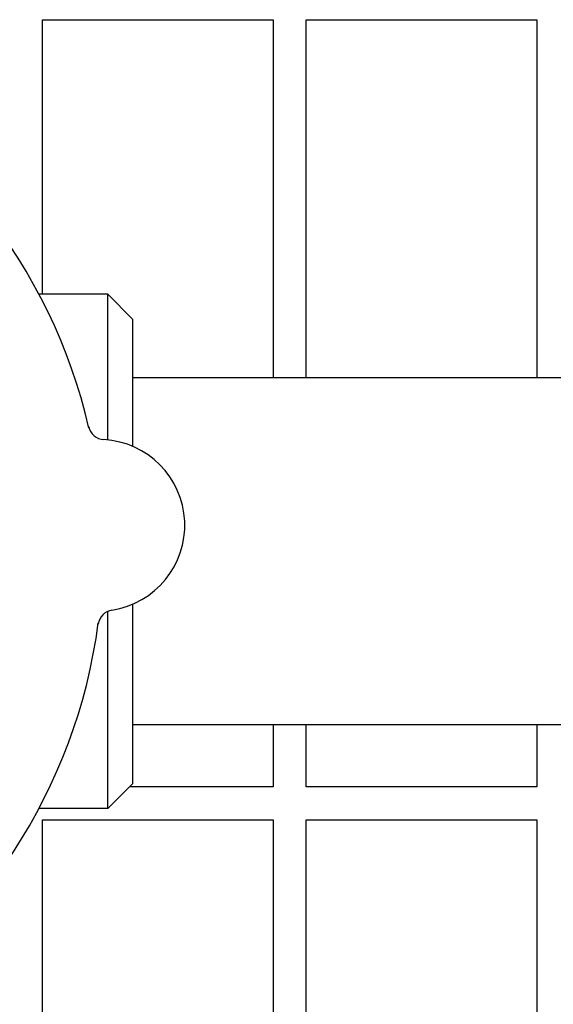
# Model space of a CAD drawing. Header units: inches. Extents: x 5 to 1128, y -85 to 748.
# Tile 656 of 656: x 788.59 to 790.61, y 568.97 to 572.7. Entities that reach past the tile are written whole.
import ezdxf

# ---------------------------------------------------------------- set-up
doc = ezdxf.new("R2010")
doc.units = ezdxf.units.IN
doc.header["$LTSCALE"] = 32
doc.header["$MEASUREMENT"] = 0
doc.layers.add('Visible (ANSI)', color=7, linetype='Continuous', lineweight=30)

msp = doc.modelspace()

# ---------------------------------------------------------------- linework, layer by layer
at = {"layer": 'Visible (ANSI)'}
for p, q in [((788.67313, 571.66353), (788.67313, 572.70353)), ((788.67313, 572.70353), (789.54813, 572.70353)), ((789.54813, 572.70353), (789.54813, 571.34728)), ((789.67313, 571.34728), (789.67313, 572.70353)), ((789.67313, 572.70353), (790.54813, 572.70353)), ((790.54813, 572.70353), (790.54813, 571.34728)), ((788.92173, 571.66353), (788.66031, 571.66353)), ((788.92173, 571.1117), (788.92173, 571.66353)), ((789.01548, 571.56978), (788.92173, 571.66353)), ((789.01548, 571.56978), (789.01548, 571.08745)), ((791.57798, 571.34728), (789.01548, 571.34728)), ((788.92173, 569.71603), (788.92173, 570.46275)), ((789.01548, 570.48943), (789.01548, 569.80978)), ((791.57798, 570.03228), (789.01548, 570.03228)), ((789.54813, 570.03228), (789.54813, 569.79728)), ((789.67313, 569.79728), (789.67313, 570.03228)), ((790.54813, 570.03228), (790.54813, 569.79728)), ((789.01548, 569.80978), (788.92173, 569.71603)), ((789.54813, 569.79728), (789.00298, 569.79728)), ((790.54813, 569.79728), (789.67313, 569.79728)), ((788.92173, 569.71603), (788.66031, 569.71603)), ((788.67313, 566.76603), (788.67313, 569.67228)), ((788.67313, 569.67228), (789.54813, 569.67228)), ((789.54813, 569.67228), (789.54813, 566.76603)), ((789.67313, 566.76603), (789.67313, 569.67228)), ((789.67313, 569.67228), (790.54813, 569.67228)), ((790.54813, 569.67228), (790.54813, 566.76603))]:
    msp.add_line(p, q, dxfattribs=at)
for centre, radius, start, end in [((786.82798, 570.68978), 2.075, 12.99965, 64.48395), ((788.90959, 571.17534), 0.0625, 193.1302, 266.82247), ((788.88812, 570.78844), 0.325, 278.66113, 86.82247), ((788.94647, 570.40536), 0.0625, 98.66113, 172.3534), ((786.82798, 570.68978), 2.075, 300.99965, 352.48395)]:
    msp.add_arc(centre, radius, start, end, dxfattribs=at)

doc.saveas('drawing.dxf')
